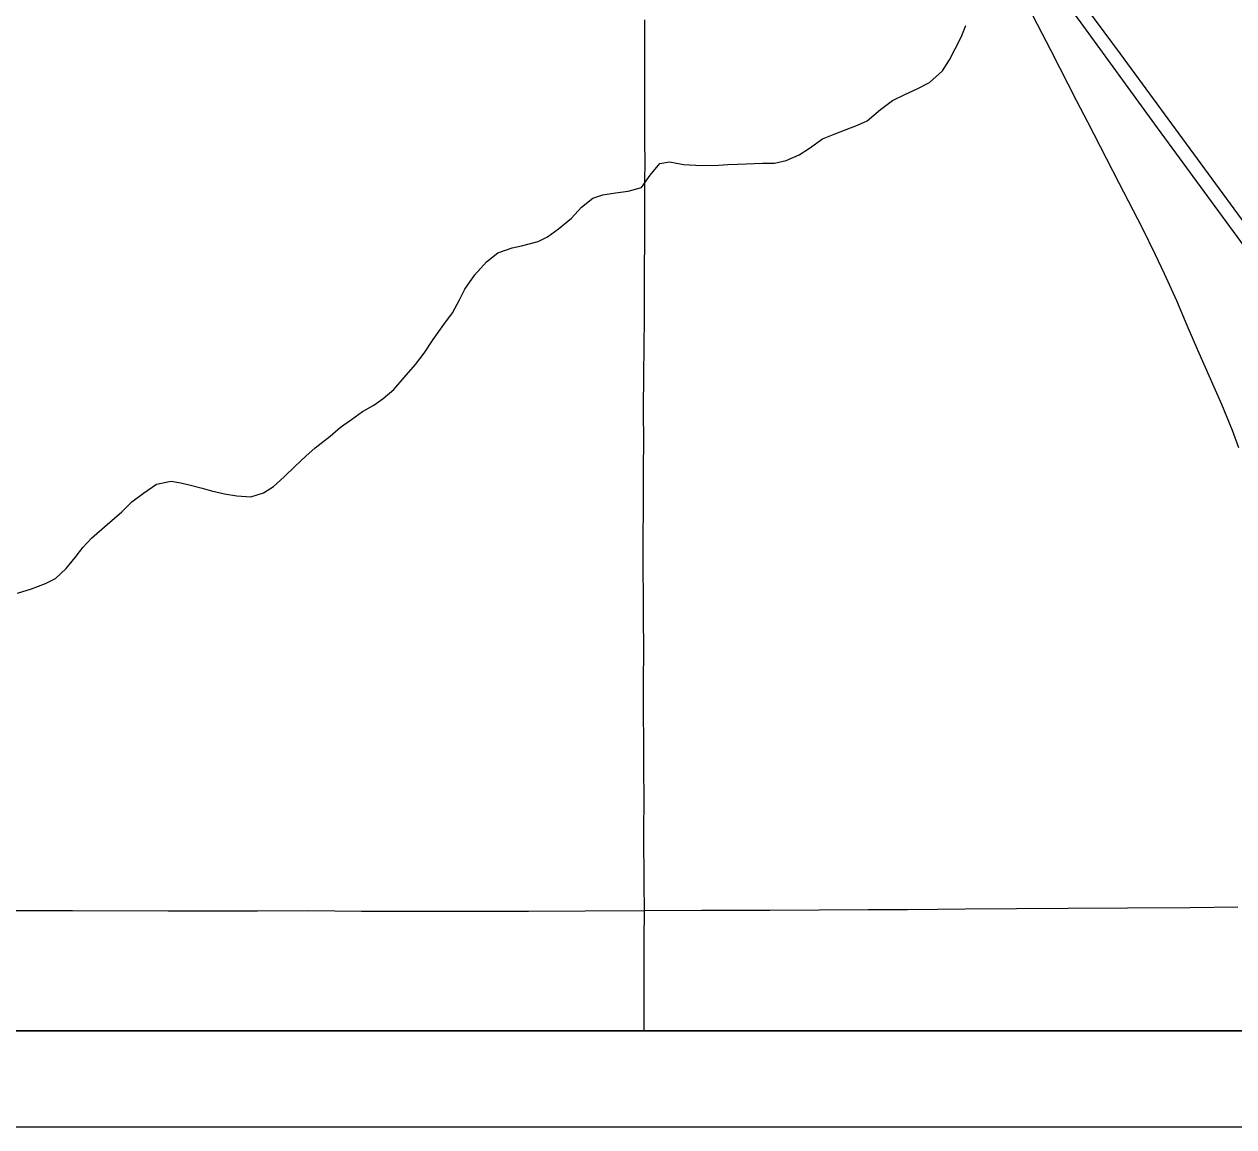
# Model space of a CAD drawing. Extents: x -17 to 88, y -5 to 22.
# Drawn here: x -12.88 to -11.619, y 14 to 15.15 of the extents above; entities that cross this region are included whole.
import ezdxf

# ---------------------------------------------------------------- set-up
doc = ezdxf.new("R2010")
doc.units = 0
for name, color, linetype in [('Default', 7, 'Continuous'), ('GM_X_Minor_River', 7, 'Continuous'), ('GM_X_State_Route', 7, 'Continuous'), ('GM_X_Township_Road', 7, 'Continuous'), ('GM_X_US_Route', 7, 'Continuous'), ('SH_Data', 7, 'Continuous')]:
    doc.layers.add(name, color=color, linetype=linetype)

msp = doc.modelspace()

# ---------------------------------------------------------------- linework, layer by layer
at = {"layer": 'Default'}
msp.add_lwpolyline([(-17.1602, 20.9), (-10.3602, 20.9), (-10.3602, 14.1), (-17.1602, 14.1)], close=True, dxfattribs=at)
at = {"layer": 'GM_X_Minor_River'}
for points in [[(-12.2073, 15.006), (-12.1925, 15.0032), (-12.1736, 15.0022), (-12.1561, 15.0028), (-12.1463, 15.0034), (-12.1364, 15.0037), (-12.1269, 15.004), (-12.1102, 15.0046), (-12.0977, 15.0048), (-12.0856, 15.0074), (-12.0719, 15.0133), (-12.0612, 15.0204), (-12.0478, 15.0302), (-12.0356, 15.035), (-12.023, 15.0398), (-12.0112, 15.0442), (-12.0013, 15.049), (-11.9872, 15.0607), (-11.9746, 15.07), (-11.962, 15.0764), (-11.949, 15.0823), (-11.9361, 15.089), (-11.9227, 15.101), (-11.9153, 15.1123), (-11.9095, 15.124), (-11.9033, 15.1361), (-11.8983, 15.1482)], [(-12.8866, 14.5565), (-12.8721, 14.5609), (-12.8576, 14.5665), (-12.847, 14.5717), (-12.8359, 14.5822), (-12.8266, 14.5935), (-12.8186, 14.604), (-12.8094, 14.6138), (-12.7933, 14.6281), (-12.778, 14.6412), (-12.7676, 14.6517), (-12.7554, 14.6607), (-12.7417, 14.6701), (-12.7265, 14.6733), (-12.7163, 14.6713), (-12.7064, 14.6689), (-12.6943, 14.6658), (-12.6845, 14.663), (-12.6709, 14.6599), (-12.658, 14.6578), (-12.6436, 14.6569), (-12.6303, 14.661), (-12.62, 14.6677), (-12.6089, 14.6778), (-12.5978, 14.6883), (-12.5863, 14.6992), (-12.5763, 14.7079), (-12.5607, 14.7202), (-12.5499, 14.7296), (-12.5385, 14.7375), (-12.527, 14.7457), (-12.5152, 14.7524), (-12.5056, 14.7595), (-12.4945, 14.7689), (-12.4838, 14.7813), (-12.4719, 14.7949), (-12.4627, 14.8066), (-12.4534, 14.8209), (-12.4423, 14.8364), (-12.4334, 14.8488), (-12.4261, 14.8624), (-12.4203, 14.8733), (-12.4099, 14.8884), (-12.398, 14.902), (-12.3861, 14.9113), (-12.3713, 14.9165), (-12.3614, 14.9187), (-12.3439, 14.9231), (-12.3344, 14.9279), (-12.3229, 14.9361), (-12.3092, 14.9474), (-12.2988, 14.9587), (-12.2869, 14.9684), (-12.2767, 14.9717), (-12.2634, 14.9739), (-12.2501, 14.9756), (-12.2364, 14.9793), (-12.2272, 14.9921), (-12.2172, 15.0045), (-12.2073, 15.006)]]:
    msp.add_lwpolyline(points, dxfattribs=at)
at = {"layer": 'GM_X_State_Route'}
msp.add_lwpolyline([(-12.9472, 14.2256), (-12.8292, 14.2254), (-12.7298, 14.2251), (-12.6366, 14.2253), (-12.5839, 14.2254), (-12.528, 14.2249), (-12.4565, 14.2247), (-12.354, 14.2247), (-12.295, 14.2251), (-12.2333, 14.2256), (-12.2329, 14.2256), (-12.1739, 14.2258), (-12.1025, 14.2259), (-12.051, 14.2263), (-12, 14.2266), (-11.9591, 14.2266), (-11.9277, 14.227), (-11.8991, 14.2274), (-11.8456, 14.2277), (-11.7919, 14.2279), (-11.7298, 14.2284), (-11.6646, 14.2288), (-11.6149, 14.2293)], dxfattribs=at)
at = {"layer": 'GM_X_Township_Road'}
for points in [[(-11.6138, 14.7079), (-11.6205, 14.7259), (-11.6316, 14.7531), (-11.6564, 14.8098), (-11.6676, 14.8354), (-11.6785, 14.8612), (-11.6912, 14.8895), (-11.7005, 14.9091), (-11.7141, 14.937), (-11.7384, 14.9838), (-11.771, 15.0473), (-11.7825, 15.0694), (-11.8093, 15.1219), (-11.8378, 15.1771), (-11.8482, 15.1962), (-11.856, 15.2095), (-11.8734, 15.2353)], [(-12.2333, 14.2256), (-12.2336, 14.2535), (-12.2338, 14.3063), (-12.2336, 14.3436), (-12.2339, 14.3716), (-12.2343, 14.4617), (-12.234, 14.4989), (-12.2341, 14.53), (-12.2342, 14.5548), (-12.2345, 14.5797), (-12.2345, 14.6045), (-12.2344, 14.6543), (-12.2342, 14.6884), (-12.234, 14.7133), (-12.2341, 14.7474), (-12.2339, 14.7847), (-12.2336, 14.8127), (-12.2331, 14.8437), (-12.2332, 14.8841), (-12.233, 14.9338), (-12.233, 14.9661), (-12.2328, 14.987), (-12.2326, 15.0052), (-12.2327, 15.027), (-12.2328, 15.0487), (-12.2328, 15.0704), (-12.2329, 15.117), (-12.2327, 15.1543)], [(-12.2335, 14.1), (-12.2334, 14.1386), (-12.2334, 14.1665), (-12.2334, 14.1945), (-12.2333, 14.2256)]]:
    msp.add_lwpolyline(points, dxfattribs=at)
at = {"layer": 'GM_X_US_Route'}
for points in [[(-10.6863, 14.1), (-10.7519, 14.134), (-10.8953, 14.2084), (-10.9858, 14.255), (-11.0221, 14.2752), (-11.0588, 14.2978), (-11.0927, 14.3197), (-11.1206, 14.3394), (-11.1527, 14.3638), (-11.1816, 14.3874), (-11.2096, 14.412), (-11.2366, 14.4376), (-11.2635, 14.4651), (-11.2713, 14.4731), (-11.2963, 14.5008), (-11.3244, 14.534), (-11.3474, 14.5633), (-11.4423, 14.6923), (-11.48, 14.7435), (-11.6986, 15.0417), (-11.781, 15.1548), (-11.8385, 15.231)], [(-11.2544, 14.4763), (-11.2571, 14.4791), (-11.2581, 14.4801), (-11.2854, 14.5099), (-11.3096, 14.5383), (-11.3328, 14.5675), (-11.368, 14.615), (-11.46, 14.7406), (-11.5241, 14.828), (-11.5957, 14.9257), (-11.7371, 15.1188), (-11.7881, 15.188)]]:
    msp.add_lwpolyline(points, dxfattribs=at)
at = {"layer": 'SH_Data'}
for p, q in [((-17.1602, 14.1), (-10.3602, 14.1)), ((-17.2602, 14), (-10.2602, 14))]:
    msp.add_line(p, q, dxfattribs=at)

doc.saveas('drawing.dxf')
